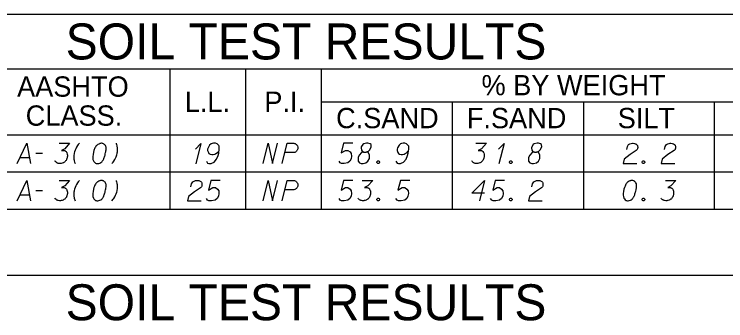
# Model space of a CAD drawing. Extents: x 2074207 to 2076812, y 516372 to 523312.
# Drawn here: x 2076453.5 to 2076621.8, y 516513.6 to 516586.1 of the extents above; entities that cross this region are included whole.
import ezdxf

# ---------------------------------------------------------------- set-up
doc = ezdxf.new("R2010")
doc.units = 0
for name, color, linetype in [('Prop DirtTable_ Soil Test Results - Outline (Major)', 7, 'Continuous'), ('Prop DirtTable_ Soil Test Results - Outline (Minor)', 7, 'Continuous'), ('Prop DirtTable_ Soil Test Results - Tx (Header - Large)', 7, 'Continuous'), ('Prop DirtTable_ Soil Test Results - Tx (Header - Small)', 7, 'Continuous'), ('Prop DirtTable_ Soil Test Results - Tx (Sample Data)', 7, 'Continuous')]:
    doc.layers.add(name, color=color, linetype=linetype)

msp = doc.modelspace()

# ---------------------------------------------------------------- linework, layer by layer
at = {"layer": 'Prop DirtTable_ Soil Test Results - Outline (Major)'}
for p, q in [((2076260.61, 516586.09), (2076811.9, 516586.09)), ((2076260.61, 516557.6), (2076811.9, 516557.6)), ((2076260.61, 516557.6), (2076811.9, 516557.6)), ((2076260.61, 516540), (2076811.9, 516540)), ((2076260.61, 516524.42), (2076811.9, 516524.42))]:
    msp.add_line(p, q, dxfattribs=at)
at = {"layer": 'Prop DirtTable_ Soil Test Results - Outline (Minor)'}
for p, q in [((2076260.61, 516573.2), (2076811.9, 516573.2)), ((2076490.31, 516573.2), (2076490.31, 516548.8)), ((2076508.19, 516573.2), (2076508.19, 516548.8)), ((2076526.07, 516573.2), (2076526.07, 516548.8)), ((2076526.07, 516565.4), (2076731.93, 516565.4)), ((2076557.09, 516565.4), (2076557.09, 516548.8)), ((2076588.11, 516565.4), (2076588.11, 516548.8)), ((2076619.13, 516548.8), (2076619.13, 516565.4)), ((2076260.61, 516548.8), (2076811.9, 516548.8)), ((2076260.61, 516548.8), (2076811.9, 516548.8)), ((2076490.31, 516548.8), (2076490.31, 516540)), ((2076508.19, 516548.8), (2076508.19, 516540)), ((2076526.07, 516548.8), (2076526.07, 516540)), ((2076557.09, 516548.8), (2076557.09, 516540)), ((2076588.11, 516548.8), (2076588.11, 516540)), ((2076619.13, 516540), (2076619.13, 516548.8)), ((2076260.61, 516540), (2076811.9, 516540))]:
    msp.add_line(p, q, dxfattribs=at)
at = {"layer": 'Prop DirtTable_ Soil Test Results - Tx (Sample Data)'}
for points in [[(2076454.16, 516550.79), (2076456.52, 516555.59), (2076457.33, 516550.79)], [(2076464.14, 516555.59), (2076466.61, 516555.59), (2076465.44, 516554.3), (2076464.67, 516553.89), (2076465.3, 516553.89), (2076465.44, 516553.85), (2076465.51, 516553.81), (2076465.58, 516553.77), (2076465.66, 516553.73), (2076465.8, 516553.62), (2076465.87, 516553.51), (2076465.94, 516553.39), (2076465.97, 516553.28), (2076466.04, 516553.02), (2076466.08, 516552.79), (2076466.08, 516552.68), (2076466.08, 516552.52), (2076466.04, 516552.3), (2076466.01, 516552.15), (2076465.97, 516552), (2076465.94, 516551.88), (2076465.9, 516551.81), (2076465.87, 516551.73), (2076465.83, 516551.66), (2076465.76, 516551.54), (2076465.66, 516551.39), (2076465.55, 516551.28), (2076465.48, 516551.2), (2076465.37, 516551.13), (2076465.27, 516551.05), (2076465.13, 516550.98), (2076465.06, 516550.94), (2076464.81, 516550.86), (2076464.6, 516550.82), (2076464.46, 516550.79), (2076464.21, 516550.79), (2076463.93, 516550.82), (2076463.82, 516550.86), (2076463.72, 516550.9), (2076463.61, 516550.94), (2076463.5, 516551.01), (2076463.4, 516551.09), (2076463.22, 516551.24), (2076463.12, 516551.39)], [(2076468.97, 516555.59), (2076468.65, 516555.25), (2076468.48, 516555.02), (2076468.23, 516554.64), (2076468.05, 516554.3), (2076467.91, 516553.96), (2076467.77, 516553.55), (2076467.7, 516553.24), (2076467.67, 516553.05), (2076467.63, 516552.79), (2076467.6, 516552.3), (2076467.6, 516552.07), (2076467.63, 516551.81), (2076467.67, 516551.62), (2076467.7, 516551.43), (2076467.77, 516551.13), (2076467.81, 516551.01), (2076467.88, 516550.79)], [(2076474.19, 516555.59), (2076474.12, 516555.59), (2076473.91, 516555.55), (2076473.77, 516555.51), (2076473.66, 516555.47), (2076473.49, 516555.4), (2076473.27, 516555.28), (2076473.1, 516555.17), (2076472.92, 516555.02), (2076472.82, 516554.87), (2076472.71, 516554.68), (2076472.6, 516554.49), (2076472.5, 516554.26), (2076472.43, 516554.11), (2076472.36, 516553.89), (2076472.25, 516553.51), (2076472.15, 516552.94), (2076472.08, 516552.49), (2076472.08, 516552.07), (2076472.11, 516551.77), (2076472.25, 516551.43), (2076472.36, 516551.24), (2076472.53, 516551.01), (2076472.75, 516550.86), (2076472.85, 516550.82), (2076473.06, 516550.79), (2076473.24, 516550.79), (2076473.52, 516550.82), (2076473.77, 516550.9), (2076473.95, 516551.01), (2076474.19, 516551.2), (2076474.3, 516551.32), (2076474.44, 516551.47), (2076474.54, 516551.62), (2076474.62, 516551.73), (2076474.69, 516551.92), (2076474.72, 516552), (2076474.79, 516552.18), (2076474.86, 516552.41), (2076474.93, 516552.64), (2076474.97, 516552.79), (2076475, 516552.9), (2076475.04, 516553.05), (2076475.11, 516553.39), (2076475.14, 516553.58), (2076475.18, 516553.77), (2076475.22, 516554.04), (2076475.25, 516554.38), (2076475.25, 516554.49), (2076475.22, 516554.64), (2076475.18, 516554.79), (2076475.07, 516555.02), (2076474.97, 516555.17), (2076474.86, 516555.28), (2076474.72, 516555.4), (2076474.58, 516555.47), (2076474.47, 516555.51), (2076474.37, 516555.55), (2076474.19, 516555.59)], [(2076476.56, 516550.79), (2076476.87, 516551.13), (2076477.05, 516551.35), (2076477.3, 516551.73), (2076477.47, 516552.07), (2076477.61, 516552.41), (2076477.75, 516552.83), (2076477.83, 516553.13), (2076477.86, 516553.32), (2076477.9, 516553.58), (2076477.93, 516554.07), (2076477.93, 516554.3), (2076477.9, 516554.57), (2076477.86, 516554.75), (2076477.83, 516554.94), (2076477.75, 516555.25), (2076477.72, 516555.36), (2076477.65, 516555.59)], [(2076496.38, 516554.15), (2076497.65, 516555.51), (2076496.45, 516550.75)], [(2076498.96, 516551.32), (2076499.24, 516550.9), (2076499.56, 516550.79), (2076500.05, 516550.79), (2076500.4, 516550.94), (2076500.61, 516551.01), (2076500.79, 516551.13), (2076501.35, 516551.81), (2076501.74, 516552.71), (2076501.85, 516553.21), (2076501.99, 516554.3), (2076501.99, 516554.87), (2076501.85, 516555.09), (2076501.57, 516555.4), (2076501.46, 516555.47), (2076501.11, 516555.59), (2076500.65, 516555.59), (2076500.3, 516555.51), (2076500.05, 516555.43), (2076499.7, 516555.13), (2076499.34, 516554.53), (2076499.24, 516554.15), (2076499.24, 516553.85), (2076499.41, 516553.36), (2076499.56, 516553.17), (2076499.8, 516553.02), (2076500.23, 516552.9), (2076500.54, 516552.9), (2076500.93, 516553.02), (2076501.18, 516553.13), (2076501.6, 516553.43), (2076501.81, 516553.62), (2076501.92, 516553.73)], [(2076512.4, 516550.79), (2076513.59, 516555.59), (2076514.58, 516550.79), (2076515.78, 516555.59)], [(2076516.88, 516550.79), (2076518.07, 516555.59), (2076519.59, 516555.59), (2076519.8, 516555.55), (2076519.91, 516555.51), (2076520.12, 516555.4), (2076520.26, 516555.28), (2076520.37, 516555.13), (2076520.47, 516554.94), (2076520.54, 516554.68), (2076520.58, 516554.45), (2076520.54, 516554.26), (2076520.51, 516554.11), (2076520.44, 516553.96), (2076520.37, 516553.85), (2076520.26, 516553.7), (2076520.12, 516553.58), (2076520.02, 516553.51), (2076519.84, 516553.43), (2076519.66, 516553.39), (2076517.55, 516553.39)], [(2076533.6, 516555.59), (2076531.37, 516555.59), (2076530.81, 516553.32), (2076531.83, 516553.89), (2076532.43, 516553.89), (2076532.93, 516553.55), (2076533.21, 516553.17), (2076533.28, 516552.52), (2076533.17, 516551.88), (2076532.89, 516551.35), (2076532.4, 516550.94), (2076531.55, 516550.79), (2076530.92, 516550.79), (2076530.6, 516550.94), (2076530.32, 516551.35)], [(2076536.21, 516553.51), (2076536.7, 516553.51), (2076536.84, 516553.55), (2076537.26, 516553.73), (2076537.58, 516554.04), (2076537.94, 516554.75), (2076537.9, 516555.28), (2076537.65, 516555.47), (2076537.16, 516555.59), (2076536.81, 516555.59), (2076536.14, 516555.47), (2076535.92, 516555.28), (2076535.57, 516554.72), (2076535.54, 516554.53), (2076535.61, 516553.96), (2076535.75, 516553.73), (2076536.21, 516553.51), (2076535.64, 516553.36), (2076535.11, 516552.79), (2076534.83, 516552.22), (2076534.8, 516552.03), (2076534.83, 516551.32), (2076535.15, 516550.94), (2076535.57, 516550.79), (2076535.99, 516550.79), (2076536.67, 516550.98), (2076537.16, 516551.32), (2076537.48, 516552), (2076537.51, 516552.22), (2076537.48, 516552.83), (2076537.19, 516553.36), (2076536.7, 516553.51)], [(2076543.76, 516551.32), (2076544.04, 516550.9), (2076544.36, 516550.79), (2076544.85, 516550.79), (2076545.2, 516550.94), (2076545.41, 516551.01), (2076545.59, 516551.13), (2076546.15, 516551.81), (2076546.54, 516552.71), (2076546.65, 516553.21), (2076546.79, 516554.3), (2076546.79, 516554.87), (2076546.65, 516555.09), (2076546.37, 516555.4), (2076546.26, 516555.47), (2076545.91, 516555.59), (2076545.45, 516555.59), (2076545.1, 516555.51), (2076544.85, 516555.43), (2076544.5, 516555.13), (2076544.14, 516554.53), (2076544.04, 516554.15), (2076544.04, 516553.85), (2076544.21, 516553.36), (2076544.36, 516553.17), (2076544.6, 516553.02), (2076545.03, 516552.9), (2076545.34, 516552.9), (2076545.73, 516553.02), (2076545.98, 516553.13), (2076546.4, 516553.43), (2076546.61, 516553.62), (2076546.72, 516553.73)], [(2076562.7, 516555.59), (2076565.17, 516555.59), (2076564, 516554.3), (2076563.23, 516553.89), (2076563.86, 516553.89), (2076564, 516553.85), (2076564.07, 516553.81), (2076564.14, 516553.77), (2076564.22, 516553.73), (2076564.36, 516553.62), (2076564.43, 516553.51), (2076564.5, 516553.39), (2076564.53, 516553.28), (2076564.6, 516553.02), (2076564.64, 516552.79), (2076564.64, 516552.68), (2076564.64, 516552.52), (2076564.6, 516552.3), (2076564.57, 516552.15), (2076564.53, 516552), (2076564.5, 516551.88), (2076564.46, 516551.81), (2076564.43, 516551.73), (2076564.39, 516551.66), (2076564.32, 516551.54), (2076564.22, 516551.39), (2076564.11, 516551.28), (2076564.04, 516551.2), (2076563.93, 516551.13), (2076563.83, 516551.05), (2076563.69, 516550.98), (2076563.62, 516550.94), (2076563.37, 516550.86), (2076563.16, 516550.82), (2076563.02, 516550.79), (2076562.77, 516550.79), (2076562.49, 516550.82), (2076562.38, 516550.86), (2076562.28, 516550.9), (2076562.17, 516550.94), (2076562.06, 516551.01), (2076561.96, 516551.09), (2076561.78, 516551.24), (2076561.68, 516551.39)], [(2076568.06, 516554.15), (2076569.33, 516555.51), (2076568.13, 516550.75)], [(2076576.53, 516553.51), (2076577.02, 516553.51), (2076577.16, 516553.55), (2076577.58, 516553.73), (2076577.9, 516554.04), (2076578.26, 516554.75), (2076578.22, 516555.28), (2076577.97, 516555.47), (2076577.48, 516555.59), (2076577.13, 516555.59), (2076576.46, 516555.47), (2076576.24, 516555.28), (2076575.89, 516554.72), (2076575.86, 516554.53), (2076575.93, 516553.96), (2076576.07, 516553.73), (2076576.53, 516553.51), (2076575.96, 516553.36), (2076575.43, 516552.79), (2076575.15, 516552.22), (2076575.12, 516552.03), (2076575.15, 516551.32), (2076575.47, 516550.94), (2076575.89, 516550.79), (2076576.31, 516550.79), (2076576.99, 516550.98), (2076577.48, 516551.32), (2076577.8, 516552), (2076577.83, 516552.22), (2076577.8, 516552.83), (2076577.51, 516553.36), (2076577.02, 516553.51)], [(2076598.33, 516554.07), (2076598.5, 516554.79), (2076598.79, 516555.25), (2076599.1, 516555.43), (2076599.42, 516555.55), (2076599.67, 516555.59), (2076599.84, 516555.59), (2076600.16, 516555.55), (2076600.37, 516555.47), (2076600.48, 516555.43), (2076600.69, 516555.32), (2076600.8, 516555.17), (2076600.87, 516555.02), (2076600.9, 516554.91), (2076600.94, 516554.75), (2076600.94, 516554.57), (2076600.9, 516554.38), (2076600.87, 516554.26), (2076600.8, 516554.11), (2076600.69, 516553.96), (2076600.58, 516553.85), (2076599.14, 516552.9), (2076597.76, 516551.81), (2076597.52, 516550.79), (2076600.73, 516550.79)], [(2076607.29, 516554.07), (2076607.46, 516554.79), (2076607.75, 516555.25), (2076608.06, 516555.43), (2076608.38, 516555.55), (2076608.63, 516555.59), (2076608.8, 516555.59), (2076609.12, 516555.55), (2076609.33, 516555.47), (2076609.44, 516555.43), (2076609.65, 516555.32), (2076609.76, 516555.17), (2076609.83, 516555.02), (2076609.86, 516554.91), (2076609.9, 516554.75), (2076609.9, 516554.57), (2076609.86, 516554.38), (2076609.83, 516554.26), (2076609.76, 516554.11), (2076609.65, 516553.96), (2076609.54, 516553.85), (2076608.1, 516552.9), (2076606.72, 516551.81), (2076606.48, 516550.79), (2076609.69, 516550.79)], [(2076458.64, 516553.21), (2076460.15, 516553.21)], [(2076454.86, 516552.22), (2076457.08, 516552.22)], [(2076539.49, 516551.43), (2076539.66, 516551.43), (2076539.77, 516551.35), (2076539.88, 516551.2), (2076539.88, 516551.01), (2076539.77, 516550.86), (2076539.66, 516550.79), (2076539.49, 516550.79), (2076539.38, 516550.86), (2076539.28, 516551.01), (2076539.28, 516551.2), (2076539.38, 516551.35), (2076539.49, 516551.43)], [(2076570.85, 516551.43), (2076571.02, 516551.43), (2076571.13, 516551.35), (2076571.24, 516551.2), (2076571.24, 516551.01), (2076571.13, 516550.86), (2076571.02, 516550.79), (2076570.85, 516550.79), (2076570.74, 516550.86), (2076570.64, 516551.01), (2076570.64, 516551.2), (2076570.74, 516551.35), (2076570.85, 516551.43)], [(2076602.21, 516551.43), (2076602.38, 516551.43), (2076602.49, 516551.35), (2076602.6, 516551.2), (2076602.6, 516551.01), (2076602.49, 516550.86), (2076602.38, 516550.79), (2076602.21, 516550.79), (2076602.1, 516550.86), (2076602, 516551.01), (2076602, 516551.2), (2076602.1, 516551.35), (2076602.21, 516551.43)], [(2076454.16, 516541.99), (2076456.52, 516546.79), (2076457.33, 516541.99)], [(2076464.14, 516546.79), (2076466.61, 516546.79), (2076465.44, 516545.5), (2076464.67, 516545.09), (2076465.3, 516545.09), (2076465.44, 516545.05), (2076465.51, 516545.01), (2076465.58, 516544.97), (2076465.66, 516544.93), (2076465.8, 516544.82), (2076465.87, 516544.71), (2076465.94, 516544.59), (2076465.97, 516544.48), (2076466.04, 516544.22), (2076466.08, 516543.99), (2076466.08, 516543.88), (2076466.08, 516543.72), (2076466.04, 516543.5), (2076466.01, 516543.35), (2076465.97, 516543.2), (2076465.94, 516543.08), (2076465.9, 516543.01), (2076465.87, 516542.93), (2076465.83, 516542.86), (2076465.76, 516542.74), (2076465.66, 516542.59), (2076465.55, 516542.48), (2076465.48, 516542.4), (2076465.37, 516542.33), (2076465.27, 516542.25), (2076465.13, 516542.18), (2076465.06, 516542.14), (2076464.81, 516542.06), (2076464.6, 516542.02), (2076464.46, 516541.99), (2076464.21, 516541.99), (2076463.93, 516542.02), (2076463.82, 516542.06), (2076463.72, 516542.1), (2076463.61, 516542.14), (2076463.5, 516542.21), (2076463.4, 516542.29), (2076463.22, 516542.44), (2076463.12, 516542.59)], [(2076468.97, 516546.79), (2076468.65, 516546.45), (2076468.48, 516546.22), (2076468.23, 516545.84), (2076468.05, 516545.5), (2076467.91, 516545.16), (2076467.77, 516544.75), (2076467.7, 516544.44), (2076467.67, 516544.25), (2076467.63, 516543.99), (2076467.6, 516543.5), (2076467.6, 516543.27), (2076467.63, 516543.01), (2076467.67, 516542.82), (2076467.7, 516542.63), (2076467.77, 516542.33), (2076467.81, 516542.21), (2076467.88, 516541.99)], [(2076474.19, 516546.79), (2076474.12, 516546.79), (2076473.91, 516546.75), (2076473.77, 516546.71), (2076473.66, 516546.67), (2076473.49, 516546.6), (2076473.27, 516546.48), (2076473.1, 516546.37), (2076472.92, 516546.22), (2076472.82, 516546.07), (2076472.71, 516545.88), (2076472.6, 516545.69), (2076472.5, 516545.46), (2076472.43, 516545.31), (2076472.36, 516545.09), (2076472.25, 516544.71), (2076472.15, 516544.14), (2076472.08, 516543.69), (2076472.08, 516543.27), (2076472.11, 516542.97), (2076472.25, 516542.63), (2076472.36, 516542.44), (2076472.53, 516542.21), (2076472.75, 516542.06), (2076472.85, 516542.02), (2076473.06, 516541.99), (2076473.24, 516541.99), (2076473.52, 516542.02), (2076473.77, 516542.1), (2076473.95, 516542.21), (2076474.19, 516542.4), (2076474.3, 516542.52), (2076474.44, 516542.67), (2076474.54, 516542.82), (2076474.62, 516542.93), (2076474.69, 516543.12), (2076474.72, 516543.2), (2076474.79, 516543.38), (2076474.86, 516543.61), (2076474.93, 516543.84), (2076474.97, 516543.99), (2076475, 516544.1), (2076475.04, 516544.25), (2076475.11, 516544.59), (2076475.14, 516544.78), (2076475.18, 516544.97), (2076475.22, 516545.24), (2076475.25, 516545.58), (2076475.25, 516545.69), (2076475.22, 516545.84), (2076475.18, 516545.99), (2076475.07, 516546.22), (2076474.97, 516546.37), (2076474.86, 516546.48), (2076474.72, 516546.6), (2076474.58, 516546.67), (2076474.47, 516546.71), (2076474.37, 516546.75), (2076474.19, 516546.79)], [(2076476.56, 516541.99), (2076476.87, 516542.33), (2076477.05, 516542.55), (2076477.3, 516542.93), (2076477.47, 516543.27), (2076477.61, 516543.61), (2076477.75, 516544.03), (2076477.83, 516544.33), (2076477.86, 516544.52), (2076477.9, 516544.78), (2076477.93, 516545.27), (2076477.93, 516545.5), (2076477.9, 516545.77), (2076477.86, 516545.95), (2076477.83, 516546.14), (2076477.75, 516546.45), (2076477.72, 516546.56), (2076477.65, 516546.79)], [(2076495.29, 516545.27), (2076495.46, 516545.99), (2076495.75, 516546.45), (2076496.06, 516546.63), (2076496.38, 516546.75), (2076496.63, 516546.79), (2076496.8, 516546.79), (2076497.12, 516546.75), (2076497.33, 516546.67), (2076497.44, 516546.63), (2076497.65, 516546.52), (2076497.76, 516546.37), (2076497.83, 516546.22), (2076497.86, 516546.11), (2076497.9, 516545.95), (2076497.9, 516545.77), (2076497.86, 516545.58), (2076497.83, 516545.46), (2076497.76, 516545.31), (2076497.65, 516545.16), (2076497.54, 516545.05), (2076496.1, 516544.1), (2076494.72, 516543.01), (2076494.48, 516541.99), (2076497.69, 516541.99)], [(2076502.24, 516546.79), (2076500.01, 516546.79), (2076499.45, 516544.52), (2076500.47, 516545.09), (2076501.07, 516545.09), (2076501.57, 516544.75), (2076501.85, 516544.37), (2076501.92, 516543.72), (2076501.81, 516543.08), (2076501.53, 516542.55), (2076501.04, 516542.14), (2076500.19, 516541.99), (2076499.56, 516541.99), (2076499.24, 516542.14), (2076498.96, 516542.55)], [(2076512.4, 516541.99), (2076513.59, 516546.79), (2076514.58, 516541.99), (2076515.78, 516546.79)], [(2076516.88, 516541.99), (2076518.07, 516546.79), (2076519.59, 516546.79), (2076519.8, 516546.75), (2076519.91, 516546.71), (2076520.12, 516546.6), (2076520.26, 516546.48), (2076520.37, 516546.33), (2076520.47, 516546.14), (2076520.54, 516545.88), (2076520.58, 516545.65), (2076520.54, 516545.46), (2076520.51, 516545.31), (2076520.44, 516545.16), (2076520.37, 516545.05), (2076520.26, 516544.9), (2076520.12, 516544.78), (2076520.02, 516544.71), (2076519.84, 516544.63), (2076519.66, 516544.59), (2076517.55, 516544.59)], [(2076533.6, 516546.79), (2076531.37, 516546.79), (2076530.81, 516544.52), (2076531.83, 516545.09), (2076532.43, 516545.09), (2076532.93, 516544.75), (2076533.21, 516544.37), (2076533.28, 516543.72), (2076533.17, 516543.08), (2076532.89, 516542.55), (2076532.4, 516542.14), (2076531.55, 516541.99), (2076530.92, 516541.99), (2076530.6, 516542.14), (2076530.32, 516542.55)], [(2076535.82, 516546.79), (2076538.29, 516546.79), (2076537.12, 516545.5), (2076536.35, 516545.09), (2076536.98, 516545.09), (2076537.12, 516545.05), (2076537.19, 516545.01), (2076537.26, 516544.97), (2076537.34, 516544.93), (2076537.48, 516544.82), (2076537.55, 516544.71), (2076537.62, 516544.59), (2076537.65, 516544.48), (2076537.72, 516544.22), (2076537.76, 516543.99), (2076537.76, 516543.88), (2076537.76, 516543.72), (2076537.72, 516543.5), (2076537.69, 516543.35), (2076537.65, 516543.2), (2076537.62, 516543.08), (2076537.58, 516543.01), (2076537.55, 516542.93), (2076537.51, 516542.86), (2076537.44, 516542.74), (2076537.34, 516542.59), (2076537.23, 516542.48), (2076537.16, 516542.4), (2076537.05, 516542.33), (2076536.95, 516542.25), (2076536.81, 516542.18), (2076536.74, 516542.14), (2076536.49, 516542.06), (2076536.28, 516542.02), (2076536.14, 516541.99), (2076535.89, 516541.99), (2076535.61, 516542.02), (2076535.5, 516542.06), (2076535.4, 516542.1), (2076535.29, 516542.14), (2076535.18, 516542.21), (2076535.08, 516542.29), (2076534.9, 516542.44), (2076534.8, 516542.59)], [(2076547.04, 516546.79), (2076544.81, 516546.79), (2076544.25, 516544.52), (2076545.27, 516545.09), (2076545.87, 516545.09), (2076546.37, 516544.75), (2076546.65, 516544.37), (2076546.72, 516543.72), (2076546.61, 516543.08), (2076546.33, 516542.55), (2076545.84, 516542.14), (2076544.99, 516541.99), (2076544.36, 516541.99), (2076544.04, 516542.14), (2076543.76, 516542.55)], [(2076564.71, 516543.76), (2076561.68, 516543.76), (2076564.71, 516546.79), (2076563.51, 516541.99)], [(2076569.44, 516546.79), (2076567.21, 516546.79), (2076566.65, 516544.52), (2076567.67, 516545.09), (2076568.27, 516545.09), (2076568.77, 516544.75), (2076569.05, 516544.37), (2076569.12, 516543.72), (2076569.01, 516543.08), (2076568.73, 516542.55), (2076568.24, 516542.14), (2076567.39, 516541.99), (2076566.76, 516541.99), (2076566.44, 516542.14), (2076566.16, 516542.55)], [(2076575.93, 516545.27), (2076576.1, 516545.99), (2076576.39, 516546.45), (2076576.7, 516546.63), (2076577.02, 516546.75), (2076577.27, 516546.79), (2076577.44, 516546.79), (2076577.76, 516546.75), (2076577.97, 516546.67), (2076578.08, 516546.63), (2076578.29, 516546.52), (2076578.4, 516546.37), (2076578.47, 516546.22), (2076578.5, 516546.11), (2076578.54, 516545.95), (2076578.54, 516545.77), (2076578.5, 516545.58), (2076578.47, 516545.46), (2076578.4, 516545.31), (2076578.29, 516545.16), (2076578.18, 516545.05), (2076576.74, 516544.1), (2076575.36, 516543.01), (2076575.12, 516541.99), (2076578.33, 516541.99)], [(2076599.63, 516546.79), (2076599.56, 516546.79), (2076599.35, 516546.75), (2076599.21, 516546.71), (2076599.1, 516546.67), (2076598.93, 516546.6), (2076598.71, 516546.48), (2076598.54, 516546.37), (2076598.36, 516546.22), (2076598.26, 516546.07), (2076598.15, 516545.88), (2076598.04, 516545.69), (2076597.94, 516545.46), (2076597.87, 516545.31), (2076597.8, 516545.09), (2076597.69, 516544.71), (2076597.59, 516544.14), (2076597.52, 516543.69), (2076597.52, 516543.27), (2076597.55, 516542.97), (2076597.69, 516542.63), (2076597.8, 516542.44), (2076597.97, 516542.21), (2076598.19, 516542.06), (2076598.29, 516542.02), (2076598.5, 516541.99), (2076598.68, 516541.99), (2076598.96, 516542.02), (2076599.21, 516542.1), (2076599.39, 516542.21), (2076599.63, 516542.4), (2076599.74, 516542.52), (2076599.88, 516542.67), (2076599.98, 516542.82), (2076600.06, 516542.93), (2076600.13, 516543.12), (2076600.16, 516543.2), (2076600.23, 516543.38), (2076600.3, 516543.61), (2076600.37, 516543.84), (2076600.41, 516543.99), (2076600.44, 516544.1), (2076600.48, 516544.25), (2076600.55, 516544.59), (2076600.58, 516544.78), (2076600.62, 516544.97), (2076600.66, 516545.24), (2076600.69, 516545.58), (2076600.69, 516545.69), (2076600.66, 516545.84), (2076600.62, 516545.99), (2076600.51, 516546.22), (2076600.41, 516546.37), (2076600.3, 516546.48), (2076600.16, 516546.6), (2076600.02, 516546.67), (2076599.91, 516546.71), (2076599.81, 516546.75), (2076599.63, 516546.79)], [(2076607.5, 516546.79), (2076609.97, 516546.79), (2076608.8, 516545.5), (2076608.03, 516545.09), (2076608.66, 516545.09), (2076608.8, 516545.05), (2076608.87, 516545.01), (2076608.94, 516544.97), (2076609.02, 516544.93), (2076609.16, 516544.82), (2076609.23, 516544.71), (2076609.3, 516544.59), (2076609.33, 516544.48), (2076609.4, 516544.22), (2076609.44, 516543.99), (2076609.44, 516543.88), (2076609.44, 516543.72), (2076609.4, 516543.5), (2076609.37, 516543.35), (2076609.33, 516543.2), (2076609.3, 516543.08), (2076609.26, 516543.01), (2076609.23, 516542.93), (2076609.19, 516542.86), (2076609.12, 516542.74), (2076609.02, 516542.59), (2076608.91, 516542.48), (2076608.84, 516542.4), (2076608.73, 516542.33), (2076608.63, 516542.25), (2076608.49, 516542.18), (2076608.42, 516542.14), (2076608.17, 516542.06), (2076607.96, 516542.02), (2076607.82, 516541.99), (2076607.57, 516541.99), (2076607.29, 516542.02), (2076607.18, 516542.06), (2076607.08, 516542.1), (2076606.97, 516542.14), (2076606.86, 516542.21), (2076606.76, 516542.29), (2076606.58, 516542.44), (2076606.48, 516542.59)], [(2076458.64, 516544.41), (2076460.15, 516544.41)], [(2076454.86, 516543.42), (2076457.08, 516543.42)], [(2076539.49, 516542.63), (2076539.66, 516542.63), (2076539.77, 516542.55), (2076539.88, 516542.4), (2076539.88, 516542.21), (2076539.77, 516542.06), (2076539.66, 516541.99), (2076539.49, 516541.99), (2076539.38, 516542.06), (2076539.28, 516542.21), (2076539.28, 516542.4), (2076539.38, 516542.55), (2076539.49, 516542.63)], [(2076570.85, 516542.63), (2076571.02, 516542.63), (2076571.13, 516542.55), (2076571.24, 516542.4), (2076571.24, 516542.21), (2076571.13, 516542.06), (2076571.02, 516541.99), (2076570.85, 516541.99), (2076570.74, 516542.06), (2076570.64, 516542.21), (2076570.64, 516542.4), (2076570.74, 516542.55), (2076570.85, 516542.63)], [(2076602.21, 516542.63), (2076602.38, 516542.63), (2076602.49, 516542.55), (2076602.6, 516542.4), (2076602.6, 516542.21), (2076602.49, 516542.06), (2076602.38, 516541.99), (2076602.21, 516541.99), (2076602.1, 516542.06), (2076602, 516542.21), (2076602, 516542.4), (2076602.1, 516542.55), (2076602.21, 516542.63)]]:
    msp.add_lwpolyline(points, dxfattribs=at)

# ---------------------------------------------------------------- texts
at = {"layer": 'Prop DirtTable_ Soil Test Results - Tx (Header - Large)'}
for p in [(2076465.66, 516575.4), (2076465.66, 516513.73)]:
    msp.add_text('SOIL TEST RESULTS', height=8.5, dxfattribs=at).set_placement(p)
at = {"layer": 'Prop DirtTable_ Soil Test Results - Tx (Header - Small)'}
for s, p in [('AASHTO', (2076454.18, 516566.59)), ('% BY WEIGHT', (2076564.01, 516566.92)), ('L.L.', (2076493.83, 516563)), ('P.I.', (2076512.65, 516563)), ('CLASS.', (2076456.22, 516559.73)), ('C.SAND', (2076529.62, 516559.14)), ('F.SAND', (2076560.53, 516559.14)), ('SILT', (2076596.21, 516559.14))]:
    msp.add_text(s, height=4.8, dxfattribs=at).set_placement(p)

doc.saveas('drawing.dxf')
